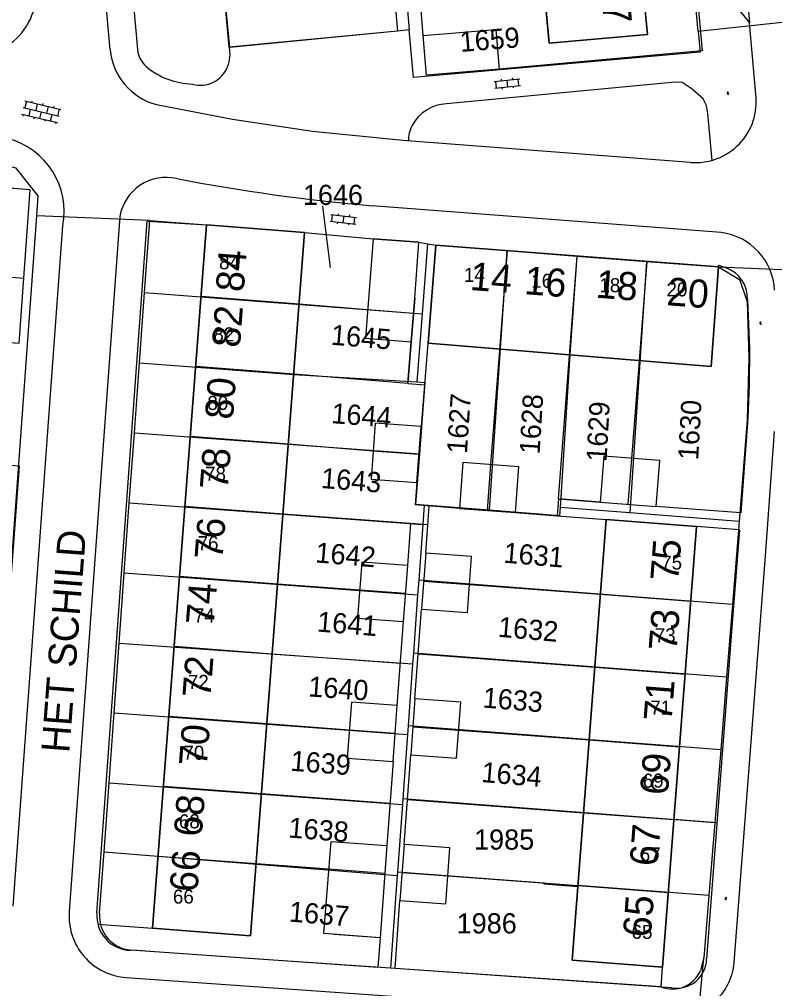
# Model space of a CAD drawing. Extents: x 148816 to 151297, y 399515 to 402500.
# Drawn here: x 150244.9 to 150312.2, y 401337.1 to 401423.4 of the extents above; entities that cross this region are included whole.
import ezdxf

# ---------------------------------------------------------------- set-up
doc = ezdxf.new("R2010")
doc.units = 0
for name, color, linetype in [('B01 Hoofdgebouw  [T] Norm', 7, 'Continuous'), ('B01 hoofgebouw', 7, 'Continuous'), ('B02 Bijgebouw  [D] Norm', 7, 'Continuous'), ('B02 Bijgebouw  [T] Norm', 7, 'Continuous'), ('B07 Tussenmuur  [D] Norm', 7, 'Continuous'), ('G01 perceelsgrens', 7, 'Continuous'), ('S02 Open verharding  Norm', 7, 'Continuous'), ('T04 Haag heg  [D] Gem', 7, 'Continuous'), ('V00 Kant verharding algemeen  [T] Norm', 7, 'Continuous'), ('V00 Kant verharding algemeen secundair  [T] Norm', 7, 'Continuous'), ('Z01 perceelnummer', 7, 'Continuous'), ('Z02 huisnummer', 7, 'Continuous'), ('Z02 Huisnummer  [Tekst] Norm', 7, 'Continuous'), ('Z06 straatnaam', 7, 'Continuous')]:
    doc.layers.add(name, color=color, linetype=linetype)

msp = doc.modelspace()

# ---------------------------------------------------------------- linework, layer by layer
at = {"layer": 'B01 Hoofdgebouw  [T] Norm'}
for p, q in [((150273.53, 401479.4), (150278.58, 401422.38)), ((150298.48, 401447.35), (150300.83, 401422.1)), ((150292.08, 401421.33), (150289.75, 401446.54)), ((150263.58, 401420.96), (150263.01, 401427.16)), ((150278.58, 401422.38), (150263.58, 401420.96)), ((150300.83, 401422.1), (150292.08, 401421.33)), ((150245.85, 401408.26), (150225.82, 401409.83)), ((150244.86, 401394.59), (150245.85, 401408.26)), ((150261.56, 401405.13), (150256.74, 401342.48)), ((150270.29, 401404.46), (150261.56, 401405.13)), ((150265.48, 401341.8), (150270.29, 401404.46)), ((150276.39, 401403.89), (150276.01, 401398.91)), ((150280.48, 401403.58), (150276.39, 401403.89)), ((150280.1, 401398.6), (150280.48, 401403.58)), ((150281.31, 401394.58), (150281.99, 401403.33)), ((150281.99, 401403.33), (150307.18, 401401.38)), ((150307.18, 401401.38), (150306.51, 401392.52)), ((150306.51, 401392.52), (150281.31, 401394.58)), ((150294.13, 401339.63), (150297.15, 401378.87)), ((150297.15, 401378.87), (150305.21, 401378.25)), ((150305.21, 401378.25), (150302.19, 401339.01)), ((150256.74, 401342.48), (150265.48, 401341.8)), ((150277.011, 401341.614), (150272.922, 401341.918)), ((150302.19, 401339.01), (150294.13, 401339.63))]:
    msp.add_line(p, q, dxfattribs=at)
at = {"layer": 'B01 hoofgebouw'}
for points in [[(150271.75, 401471.36), (150271.31, 401476.34), (150270.94, 401476.3), (150270.771, 401478.141), (150270.68, 401479.14), (150273.53, 401479.4), (150278.58, 401422.38), (150263.58, 401420.96), (150263.01, 401427.16), (150257.91, 401426.68), (150253.57, 401474.86), (150261.88, 401475.59), (150262.32, 401470.61)], [(150292.08, 401421.33), (150300.83, 401422.1), (150298.48, 401447.35), (150289.75, 401446.54), (150292.08, 401421.33)], [(150278.58, 401422.38), (150263.58, 401420.96), (150263.01, 401427.16)], [(150287.624, 401418.998), (150281.146, 401418.463), (150280.853, 401422.011), (150287.331, 401422.546), (150287.624, 401418.998)], [(150239.87, 401394.95), (150244.86, 401394.59), (150245.85, 401408.26), (150225.82, 401409.83), (150225.43, 401404.85)], [(150225.43, 401404.85), (150225.205, 401401.971), (150245.281, 401400.397)], [(150265.48, 401341.8), (150256.74, 401342.48), (150261.56, 401405.13), (150270.29, 401404.46), (150265.48, 401341.8)], [(150280.1, 401398.6), (150280.48, 401403.58), (150276.39, 401403.89), (150276.01, 401398.91)], [(150306.51, 401392.52), (150307.18, 401401.38), (150281.99, 401403.33), (150281.31, 401394.58), (150306.51, 401392.52)], [(150276.01, 401398.91), (150275.708, 401395.048), (150279.795, 401394.703), (150280.1, 401398.6)], [(150294.13, 401339.63), (150302.19, 401339.01), (150305.21, 401378.25), (150297.15, 401378.87), (150294.13, 401339.63)]]:
    msp.add_lwpolyline(points, dxfattribs=at)
at = {"layer": 'B02 Bijgebouw  [D] Norm'}
for p, q in [((150276.01, 401398.91), (150275.708, 401395.048)), ((150280.1, 401398.6), (150279.798, 401394.738)), ((150279.994, 401397.245), (150275.905, 401397.565)), ((150275.708, 401395.048), (150279.795, 401394.703))]:
    msp.add_line(p, q, dxfattribs=at)
for points in [[(150276.578, 401387.474), (150276.207, 401382.488), (150280.296, 401382.184), (150280.667, 401387.17)], [(150289.386, 401383.578), (150284.401, 401383.961), (150284.087, 401379.875), (150289.072, 401379.492)], [(150301.939, 401384.136), (150296.954, 401384.519), (150296.64, 401380.433), (150301.625, 401380.05)], [(150281.079, 401375.885), (150280.708, 401370.899), (150284.797, 401370.595), (150285.168, 401375.581)], [(150275.385, 401375.082), (150275.014, 401370.096), (150279.103, 401369.792), (150279.474, 401374.778)], [(150274.46, 401362.613), (150274.089, 401357.627), (150278.178, 401357.323), (150278.549, 401362.309)], [(150280.116, 401362.909), (150279.745, 401357.923), (150283.834, 401357.619), (150284.205, 401362.605)], [(150279.153, 401349.932), (150278.782, 401344.946), (150282.871, 401344.642), (150283.242, 401349.628)]]:
    msp.add_lwpolyline(points, close=True, dxfattribs=at)
at = {"layer": 'B02 Bijgebouw  [T] Norm'}
msp.add_lwpolyline([(150287.624, 401418.998), (150281.146, 401418.463), (150280.853, 401422.011), (150287.331, 401422.546)], close=True, dxfattribs=at)
msp.add_lwpolyline([(150277.011, 401341.614), (150272.013, 401341.986), (150272.644, 401350.211), (150277.623, 401349.841), (150277.011, 401341.614)], dxfattribs=at)
at = {"layer": 'B07 Tussenmuur  [D] Norm'}
for p, q in [((150287.681, 401393.977), (150288.367, 401402.836)), ((150287.681, 401393.977), (150288.367, 401402.836)), ((150293.898, 401393.495), (150294.584, 401402.354)), ((150293.898, 401393.495), (150294.584, 401402.354)), ((150300.116, 401393.014), (150300.802, 401401.873)), ((150300.116, 401393.014), (150300.802, 401401.873)), ((150269.805, 401398.064), (150261.064, 401398.736)), ((150269.805, 401398.064), (150261.064, 401398.736)), ((150269.326, 401391.831), (150260.585, 401392.503)), ((150269.326, 401391.831), (150260.585, 401392.503)), ((150268.847, 401385.598), (150260.106, 401386.27)), ((150268.847, 401385.598), (150260.106, 401386.27)), ((150280.482, 401384.677), (150276.411, 401384.98)), ((150280.482, 401384.677), (150276.411, 401384.98)), ((150299.133, 401380.241), (150299.447, 401384.328)), ((150299.133, 401380.241), (150299.447, 401384.328)), ((150286.58, 401379.683), (150286.894, 401383.771)), ((150286.58, 401379.683), (150286.894, 401383.771)), ((150268.368, 401379.365), (150259.627, 401380.037)), ((150268.368, 401379.365), (150259.627, 401380.037)), ((150267.888, 401373.132), (150259.147, 401373.804)), ((150267.888, 401373.132), (150259.147, 401373.804)), ((150280.894, 401373.392), (150284.982, 401373.088)), ((150280.894, 401373.392), (150284.982, 401373.088)), ((150279.288, 401372.285), (150275.2, 401372.589)), ((150279.288, 401372.285), (150275.2, 401372.589)), ((150296.636, 401372.223), (150304.696, 401371.603)), ((150296.636, 401372.223), (150304.696, 401371.603)), ((150267.409, 401366.899), (150258.668, 401367.571)), ((150267.409, 401366.899), (150258.668, 401367.571)), ((150296.137, 401365.736), (150304.197, 401365.116)), ((150296.137, 401365.736), (150304.197, 401365.116)), ((150266.93, 401360.666), (150258.189, 401361.338)), ((150266.93, 401360.666), (150258.189, 401361.338)), ((150278.363, 401359.816), (150274.275, 401360.12)), ((150278.363, 401359.816), (150274.275, 401360.12)), ((150279.931, 401360.416), (150284.019, 401360.112)), ((150279.931, 401360.416), (150284.019, 401360.112)), ((150295.638, 401359.249), (150303.698, 401358.629)), ((150295.638, 401359.249), (150303.698, 401358.629)), ((150266.451, 401354.433), (150257.71, 401355.105)), ((150266.451, 401354.433), (150257.71, 401355.105)), ((150295.139, 401352.762), (150303.199, 401352.142)), ((150295.139, 401352.762), (150303.199, 401352.142)), ((150265.972, 401348.2), (150257.231, 401348.872)), ((150265.972, 401348.2), (150257.231, 401348.872)), ((150277.438, 401347.348), (150272.453, 401347.719)), ((150277.438, 401347.348), (150272.453, 401347.719)), ((150278.968, 401347.439), (150283.056, 401347.135)), ((150278.968, 401347.439), (150283.056, 401347.135)), ((150294.64, 401346.275), (150302.7, 401345.655)), ((150294.64, 401346.275), (150302.7, 401345.655))]:
    msp.add_line(p, q, dxfattribs=at)
at = {"layer": 'G01 perceelsgrens'}
for points in [[(150305.369, 401422.369), (150304.765, 401428.9)], [(150278.58, 401422.38), (150263.624, 401420.945), (150263.048, 401427.126), (150254.89, 401426.348)], [(150279.246, 401426.656), (150279.613, 401422.502)], [(150318.39, 401423.754), (150305.369, 401422.369)], [(150279.613, 401422.502), (150278.58, 401422.38)], [(150279.988, 401418.256), (150279.613, 401422.502)], [(150305.369, 401422.369), (150305.546, 401420.508), (150279.988, 401418.256)], [(150246.419, 401405.946), (150246.539, 401407.729), (150244.578, 401410.192), (150203.129, 401420.135)], [(150241.957, 401344.5), (150246.419, 401405.946)], [(150256.495, 401405.519), (150246.419, 401405.946)], [(150256.031, 401399.115), (150256.495, 401405.519)], [(150256.495, 401405.519), (150261.56, 401405.13), (150270.29, 401404.46), (150276.39, 401403.89), (150280.48, 401403.58), (150281.253, 401403.452)], [(150281.253, 401403.452), (150280.764, 401397.218)], [(150281.253, 401403.452), (150281.99, 401403.33), (150288.306, 401402.841)], [(150288.306, 401402.841), (150286.734, 401379.715)], [(150288.306, 401402.841), (150294.558, 401402.357)], [(150294.558, 401402.357), (150293.928, 401393.549)], [(150294.558, 401402.357), (150300.759, 401401.877)], [(150300.759, 401401.877), (150299.283, 401379.473)], [(150300.759, 401401.877), (150307.18, 401401.38)], [(150307.18, 401401.38), (150325.649, 401400.61)], [(150307.18, 401401.38), (150309.039, 401400.263), (150309.725, 401398.29)], [(150255.577, 401392.851), (150256.031, 401399.115)], [(150256.031, 401399.115), (150280.764, 401397.218)], [(150309.725, 401398.29), (150309.871, 401393.276), (150309.729, 401387.775)], [(150280.764, 401397.218), (150280.288, 401391.152)], [(150293.928, 401393.549), (150293.061, 401379.966)], [(150255.123, 401386.591), (150255.577, 401392.851)], [(150255.577, 401392.851), (150269.318, 401391.797)], [(150269.318, 401391.797), (150280.288, 401391.152)], [(150280.288, 401391.152), (150281.039, 401391.091)], [(150280.544, 401384.728), (150281.039, 401391.091)], [(150309.729, 401387.775), (150309, 401378.702)], [(150254.671, 401380.357), (150255.123, 401386.591)], [(150255.123, 401386.591), (150280.544, 401384.728)], [(150280.195, 401380.233), (150280.544, 401384.728)], [(150254.221, 401374.145), (150254.671, 401380.357)], [(150254.671, 401380.357), (150280.817, 401378.441)], [(150280.943, 401380.174), (150280.195, 401380.233)], [(150280.943, 401380.174), (150280.817, 401378.441)], [(150286.734, 401379.715), (150280.943, 401380.174)], [(150293.014, 401379.217), (150286.734, 401379.715)], [(150293.061, 401379.966), (150293.014, 401379.217)], [(150299.283, 401379.473), (150293.061, 401379.966)], [(150309, 401378.702), (150299.283, 401379.473)], [(150309, 401378.702), (150308.406, 401371.314)], [(150280.817, 401378.441), (150280.454, 401373.464)], [(150253.767, 401367.879), (150254.221, 401374.145)], [(150254.221, 401374.145), (150280.359, 401372.168)], [(150280.454, 401373.464), (150280.359, 401372.168)], [(150308.406, 401371.314), (150280.454, 401373.464)], [(150280.359, 401372.168), (150279.981, 401366.981)], [(150308.406, 401371.314), (150307.885, 401364.835)], [(150253.317, 401361.671), (150253.767, 401367.879)], [(150253.767, 401367.879), (150279.911, 401366.021)], [(150279.981, 401366.981), (150279.911, 401366.021)], [(150307.885, 401364.835), (150279.981, 401366.981)], [(150279.911, 401366.021), (150279.509, 401360.508)], [(150307.885, 401364.835), (150307.365, 401358.366)], [(150252.864, 401355.413), (150253.317, 401361.671)], [(150253.317, 401361.671), (150279.452, 401359.727)], [(150279.452, 401359.727), (150279.035, 401354.005)], [(150279.509, 401360.508), (150279.452, 401359.727)], [(150307.365, 401358.366), (150279.509, 401360.508)], [(150307.365, 401358.366), (150306.843, 401351.866)], [(150252.419, 401349.269), (150252.864, 401355.413)], [(150252.864, 401355.413), (150278.998, 401353.496)], [(150279.035, 401354.005), (150278.998, 401353.496)], [(150306.843, 401351.866), (150279.035, 401354.005)], [(150278.998, 401353.496), (150278.559, 401347.475)], [(150306.843, 401351.866), (150306.323, 401345.394)], [(150252.023, 401343.809), (150252.419, 401349.269)], [(150252.419, 401349.269), (150278.536, 401347.161)], [(150278.536, 401347.161), (150277.934, 401338.911)], [(150278.559, 401347.475), (150278.536, 401347.161)], [(150291.649, 401346.494), (150278.559, 401347.475)], [(150294.641, 401346.27), (150294.633, 401346.171), (150291.642, 401346.393), (150291.649, 401346.494)], [(150306.323, 401345.394), (150294.641, 401346.27)], [(150306.323, 401345.394), (150305.877, 401339.834)], [(150277.934, 401338.911), (150265.325, 401339.776), (150256.52, 401340.411), (150254.994, 401340.52)], [(150304.067, 401320.812), (150305.877, 401339.834)], [(150305.877, 401339.834), (150305.559, 401338.694)], [(150302.055, 401337.255), (150277.934, 401338.911)]]:
    msp.add_lwpolyline(points, dxfattribs=at)
for centre, radius, start, end in [((150255.03, 401343.539), 3.02, 174.87622, 269.30768), ((150303.071, 401339.766), 2.708, 247.95739, 336.69592)]:
    msp.add_arc(centre, radius, start, end, dxfattribs=at)
at = {"layer": 'S02 Open verharding  Norm'}
for p, q in [((150287.17, 401417.904), (150289.458, 401418.137)), ((150287.23, 401417.307), (150289.518, 401417.54)), ((150287.379, 401417.323), (150287.319, 401417.92)), ((150287.801, 401418.119), (150287.816, 401417.97)), ((150288.314, 401418.02), (150288.374, 401417.424)), ((150288.796, 401418.22), (150288.811, 401418.071)), ((150289.369, 401417.524), (150289.309, 401418.121)), ((150287.877, 401417.373), (150287.892, 401417.224)), ((150288.872, 401417.474), (150288.887, 401417.325)), ((150307.969, 401416.899), (150307.984, 401416.901)), ((150307.999, 401416.736), (150307.978, 401416.965)), ((150307.978, 401416.8), (150307.993, 401416.801)), ((150308.039, 401416.956), (150307.979, 401416.95)), ((150307.988, 401416.851), (150308.048, 401416.856)), ((150308.057, 401416.757), (150307.998, 401416.751)), ((150308.059, 401416.742), (150308.038, 401416.971)), ((150308.044, 401416.906), (150308.058, 401416.908)), ((150308.053, 401416.807), (150308.068, 401416.808)), ((150245.351, 401416.168), (150248.562, 401415.405)), ((150245.497, 401416.133), (150245.358, 401415.55)), ((150245.984, 401416.018), (150246.018, 401416.164)), ((150246.47, 401415.902), (150246.331, 401415.318)), ((150246.957, 401415.787), (150246.991, 401415.933)), ((150245.074, 401415), (150248.285, 401414.238)), ((150245.22, 401414.966), (150245.185, 401414.82)), ((150245.213, 401415.584), (150248.423, 401414.822)), ((150245.845, 401415.434), (150245.706, 401414.85)), ((150246.818, 401415.203), (150246.679, 401414.619)), ((150247.443, 401415.671), (150247.304, 401415.087)), ((150247.652, 401414.388), (150247.791, 401414.972)), ((150247.929, 401415.556), (150247.964, 401415.702)), ((150248.416, 401415.44), (150248.277, 401414.856)), ((150246.193, 401414.735), (150246.158, 401414.589)), ((150247.166, 401414.504), (150247.131, 401414.358)), ((150248.139, 401414.273), (150248.104, 401414.127)), ((150272.563, 401405.451), (150274.85, 401405.204)), ((150272.628, 401406.048), (150274.915, 401405.801)), ((150272.713, 401405.435), (150272.777, 401406.032)), ((150273.29, 401406.127), (150273.274, 401405.978)), ((150273.771, 401405.924), (150273.707, 401405.328)), ((150274.285, 401406.02), (150274.268, 401405.87)), ((150274.701, 401405.22), (150274.765, 401405.817)), ((150273.21, 401405.382), (150273.193, 401405.232)), ((150274.204, 401405.274), (150274.188, 401405.125)), ((150310.886, 401396.405), (150310.901, 401396.407)), ((150310.916, 401396.243), (150310.895, 401396.472)), ((150310.895, 401396.306), (150310.91, 401396.307)), ((150310.956, 401396.462), (150310.896, 401396.457)), ((150310.906, 401396.357), (150310.965, 401396.363)), ((150310.975, 401396.263), (150310.915, 401396.258)), ((150310.976, 401396.248), (150310.955, 401396.477)), ((150310.961, 401396.412), (150310.976, 401396.414)), ((150310.97, 401396.313), (150310.985, 401396.314)), ((150307.777, 401345.074), (150307.762, 401345.075)), ((150307.785, 401345.174), (150307.77, 401345.175)), ((150307.79, 401345.239), (150307.772, 401345.01)), ((150307.773, 401345.024), (150307.833, 401345.02)), ((150307.841, 401345.119), (150307.781, 401345.124)), ((150307.789, 401345.224), (150307.848, 401345.219)), ((150307.85, 401345.234), (150307.832, 401345.005)), ((150307.852, 401345.068), (150307.837, 401345.07)), ((150307.859, 401345.168), (150307.844, 401345.169))]:
    msp.add_line(p, q, dxfattribs=at)
at = {"layer": 'T04 Haag heg  [D] Gem'}
for p, q in [((150275.905, 401397.565), (150269.805, 401398.064)), ((150286.894, 401383.771), (150287.681, 401393.977)), ((150292.915, 401380.72), (150293.898, 401393.495)), ((150299.447, 401384.328), (150300.116, 401393.014)), ((150279.492, 401391), (150269.326, 401391.831)), ((150280.704, 401387.167), (150281.007, 401390.876)), ((150276.411, 401384.98), (150268.847, 401385.598)), ((150280.296, 401382.184), (150280.132, 401380.18)), ((150292.915, 401380.72), (150296.64, 401380.433)), ((150284.087, 401379.875), (150280.132, 401380.18)), ((150281.266, 401378.408), (150281.39, 401380.083)), ((150279.751, 401378.52), (150268.368, 401379.365)), ((150289.072, 401379.492), (150292.798, 401379.205)), ((150275.2, 401372.589), (150267.888, 401373.132)), ((150284.982, 401373.088), (150296.636, 401372.223)), ((150278.825, 401366.052), (150267.409, 401366.899)), ((150280.413, 401366.903), (150296.137, 401365.736)), ((150274.275, 401360.12), (150266.93, 401360.666)), ((150284.019, 401360.112), (150295.638, 401359.249)), ((150277.9, 401353.583), (150266.451, 401354.433)), ((150279.45, 401353.926), (150295.139, 401352.762)), ((150307.037, 401351.848), (150303.199, 401352.142)), ((150272.453, 401347.719), (150265.972, 401348.2)), ((150283.056, 401347.135), (150294.64, 401346.275)), ((150251.866, 401342.832), (150256.74, 401342.48)), ((150302.067, 401337.233), (150302.19, 401339.01))]:
    msp.add_line(p, q, dxfattribs=at)
at = {"layer": 'V00 Kant verharding algemeen  [T] Norm'}
for p, q in [((150252.96, 401420.72), (150245.85, 401500)), ((150250.431, 401476.339), (150255.39, 401420.74)), ((150280.853, 401422.011), (150280.47, 401426.641)), ((150307.884, 401425.674), (150309.919, 401423.139)), ((150310.49, 401416.77), (150309.919, 401423.139)), ((150303.32, 401417.83), (150282.94, 401415.92)), ((150303.93, 401417.81), (150303.32, 401417.83)), ((150304.83, 401417.22), (150303.93, 401417.81)), ((150305.81, 401416.37), (150304.83, 401417.22)), ((150263.87, 401414.51), (150257.08, 401415.84)), ((150306.09, 401415.77), (150305.81, 401416.37)), ((150306.23, 401415.05), (150306.09, 401415.77)), ((150306.6, 401410.86), (150306.23, 401415.05)), ((150270.99, 401413.44), (150263.87, 401414.51)), ((150279.05, 401412.64), (150270.99, 401413.44)), ((150304.67, 401410.7), (150279.05, 401412.64)), ((150307.4, 401404.45), (150276.32, 401406.84)), ((150253.83, 401405.89), (150249.32, 401343.96)), ((150251.79, 401343.83), (150256.25, 401405.47)), ((150256.25, 401405.47), (150261.56, 401405.13)), ((150244.31, 401344.45), (150248.74, 401405.05)), ((150270.29, 401404.46), (150276.39, 401403.89)), ((150307.18, 401401.38), (150307.2, 401401.55)), ((150307.2, 401401.55), (150307.85, 401401.29)), ((150309.74, 401398.49), (150309.94, 401394.08)), ((150279.492, 401391), (150279.795, 401394.703)), ((150309.94, 401394.08), (150309.91, 401390.91)), ((150309.91, 401390.91), (150309.79, 401387.91)), ((150309.79, 401387.91), (150309.147, 401379.472)), ((150311.36, 401375.65), (150312.17, 401386.72)), ((150241.78, 401342.15), (150244.895, 401383.636)), ((150244.895, 401383.636), (150244.04, 401383.7)), ((150309.147, 401379.472), (150301.625, 401380.05)), ((150279.474, 401374.778), (150279.751, 401378.52)), ((150281.266, 401378.408), (150279.751, 401378.52)), ((150281.079, 401375.885), (150281.266, 401378.408)), ((150309.032, 401377.956), (150305.21, 401378.25)), ((150309.032, 401377.956), (150308.4, 401369.66)), ((150308.56, 401339.41), (150311.36, 401375.65)), ((150280.116, 401362.909), (150280.708, 401370.899)), ((150278.549, 401362.309), (150279.103, 401369.792)), ((150308.4, 401369.66), (150306.11, 401339.74)), ((150278.178, 401357.323), (150277.623, 401349.841)), ((150279.153, 401349.932), (150279.745, 401357.923)), ((150254.4, 401338.07), (150302.96, 401334.69))]:
    msp.add_line(p, q, dxfattribs=at)
for points in [[(150298.58, 401500), (150305.71, 401420.63), (150287.624, 401418.998)], [(150279.798, 401394.738), (150279.492, 401391), (150281.007, 401390.876), (150281.31, 401394.58)], [(150296.64, 401380.433), (150292.915, 401380.72), (150292.798, 401379.205), (150297.15, 401378.87)], [(150302.98, 401337.17), (150278.361, 401338.877), (150278.782, 401344.946)], [(150277.011, 401341.614), (150276.815, 401338.984), (150254.8, 401340.51)]]:
    msp.add_lwpolyline(points, dxfattribs=at)
for centre, radius, start, end in [((150240.537, 401425.925), 5.86, 253.37224, 7.2101), ((150258.623, 401421.322), 5.695, 186.06829, 254.27799), ((150257.922, 401421.092), 2.557, 187.91988, 226.42599), ((150260.627, 401420.338), 3.018, 338.25509, 11.89069), ((150260.471, 401424.406), 6.729, 230.15958, 268.54644), ((150261.026, 401420.155), 2.579, 253.65133, 338.74421), ((150305.122, 401416.092), 5.411, 265.21244, 7.19661), ((150283.107, 401412.265), 3.659, 92.62243, 152.22329), ((150282.055, 401412.719), 2.518, 150.20838, 182.70525), ((150242.112, 401406.312), 6.748, 349.2177, 75.33359), ((150257.966, 401405.164), 4.199, 77.28562, 170.04223), ((150290.472, 401572.747), 166.509, 259.06652, 265.12453), ((150306.705, 401399.022), 5.473, 2.91345, 82.69908), ((150306.934, 401398.634), 2.809, 357.06274, 70.97596), ((150254.8, 401343.551), 5.495, 175.72679, 265.82736), ((150254.829, 401343.561), 3.051, 174.93221, 269.46036), ((150303.451, 401339.79), 5.123, 264.50048, 355.75172), ((150303.455, 401339.782), 2.655, 259.68475, 359.09314)]:
    msp.add_arc(centre, radius, start, end, dxfattribs=at)
at = {"layer": 'V00 Kant verharding algemeen secundair  [T] Norm'}
msp.add_line((150307.687, 401448.036), (150309.919, 401423.139), dxfattribs=at)
at = {"layer": 'Z01 perceelnummer'}
msp.add_lwpolyline([(150271.891, 401406.804), (150272.575, 401401.335)], dxfattribs=at)

# ---------------------------------------------------------------- texts
for s, rotation, p in [('1659', 4.56701, (150284.183, 401420.532)), ('1645', 355.29819, (150272.59, 401394.461)), ('1627', 86.15541, (150284.752, 401384.701)), ('1628', 86.49881, (150291.226, 401384.66)), ('1644', 355.69799, (150272.631, 401387.469)), ('1629', 86.84561, (150297.194, 401383.999)), ('1630', 86.72788, (150305.357, 401384.138)), ('1643', 355.46948, (150271.711, 401381.695)), ('1642', 355.19797, (150271.207, 401375.067)), ('1631', 355.21724, (150287.967, 401375.045)), ('1641', 355.54365, (150271.362, 401368.905)), ('1632', 355.04521, (150287.475, 401368.441)), ('1640', 355.8938, (150270.571, 401363.13)), ('1633', 355.39397, (150286.108, 401362.134)), ('1639', 355.66769, (150268.991, 401356.505)), ('1634', 355.16958, (150286, 401355.5)), ('1638', 355.43758, (150268.803, 401350.558)), ('1637', 355.2651, (150268.846, 401343.072))]:
    msp.add_text(s, height=1.8, rotation=rotation, dxfattribs=at).set_placement(p)
for s, p in [('1646', (150270.141, 401406.904)), ('1985', (150285.393, 401349.471)), ('1986', (150283.84, 401342.002))]:
    msp.add_text(s, height=1.8, dxfattribs=at).set_placement(p)
at = {"layer": 'Z02 huisnummer'}
for s, rotation, p in [('77', 275.33444, (150296.638, 401426.677)), ('84', 85.58372, (150264.857, 401399.096)), ('14', 355.58372, (150284.976, 401399.337)), ('16', 355.58372, (150289.811, 401398.965)), ('18', 355.58372, (150296.181, 401398.652)), ('20', 355.58372, (150302.497, 401397.981)), ('82', 85.58372, (150264.517, 401394.143)), ('80', 85.58372, (150263.893, 401387.739)), ('78', 85.58372, (150263.436, 401381.473)), ('76', 85.58372, (150262.968, 401375.254)), ('75', 85.58372, (150303.577, 401373.333)), ('74', 85.58372, (150262.2, 401369.421)), ('73', 85.58372, (150303.432, 401367.104)), ('72', 85.58372, (150261.891, 401362.932)), ('71', 85.58372, (150302.984, 401360.833)), ('70', 85.58372, (150261.577, 401356.837)), ('69', 85.58372, (150302.659, 401354.279)), ('68', 85.58372, (150261.119, 401350.571)), ('67', 85.58372, (150301.733, 401347.944)), ('66', 85.58372, (150260.743, 401345.636)), ('65', 85.58372, (150301.136, 401341.613))]:
    msp.add_text(s, height=2.5, rotation=rotation, dxfattribs=at).set_placement(p)
at = {"layer": 'Z02 Huisnummer  [Tekst] Norm'}
for s, p in [('84', (150262.665, 401401.173)), ('14', (150284.483, 401400.053)), ('16', (150290.487, 401399.527)), ('18', (150296.558, 401399.133)), ('20', (150302.54, 401398.758)), ('82', (150262.158, 401394.752)), ('80', (150261.625, 401388.639)), ('78', (150261.424, 401382.328)), ('76', (150260.757, 401376.149)), ('75', (150302.063, 401374.422)), ('74', (150260.423, 401369.707)), ('73', (150301.491, 401367.944)), ('72', (150259.889, 401363.792)), ('71', (150301.091, 401361.502)), ('70', (150259.489, 401357.481)), ('69', (150300.424, 401354.994)), ('68', (150259.089, 401351.368)), ('67', (150300.157, 401348.421)), ('66', (150258.555, 401344.664)), ('65', (150299.423, 401341.519))]:
    msp.add_text(s, height=1.25, dxfattribs=at).set_placement(p)
at = {"layer": 'Z06 straatnaam'}
msp.add_text('HET SCHILD', height=2.5, rotation=85.64085, dxfattribs=at).set_placement((150249.317, 401358.045))

doc.saveas('drawing.dxf')
